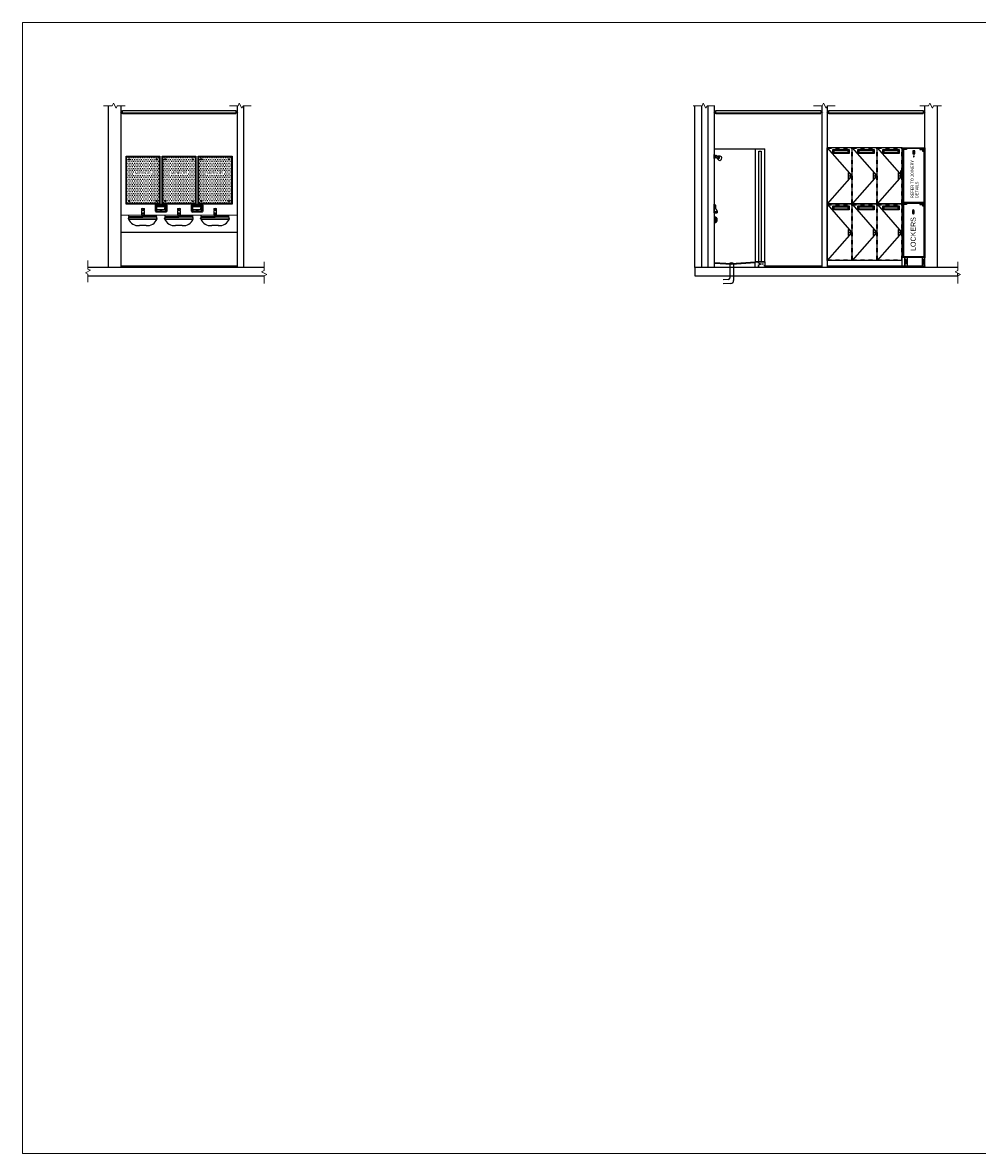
# Model space of a CAD drawing. Header units: millimetres. Extents: x -115474967 to 444143, y -74377 to 241828222.
# Tile 276 of 590: x -210005 to -193045, y 261809 to 281893. Entities that reach past the tile are written whole.
import ezdxf

# ---------------------------------------------------------------- set-up
doc = ezdxf.new("R2010")
doc.units = ezdxf.units.MM
doc.header["$MEASUREMENT"] = 0
doc.linetypes.add('Dashed', pattern=[280, 140, -140])
doc.linetypes.add('HIDDEN2', pattern=[0.1875, 0.125, -0.0625])
for name, color, linetype in [('$0$FURNISH_', 7, 'Continuous'), ('$0$HATCH', 15, 'Continuous'), ('0-ELEV.1', 9, 'Continuous'), ('0-ELEV.35', 2, 'Continuous'), ('0-HACH', 9, 'Continuous'), ('00-2 Roof Lines', 8, 'Dashed'), ('00-2 Walls', 4, 'Continuous'), ('00-3 Elev 03', 9, 'Continuous'), ('00-5 Dims', 8, 'Continuous'), ('CEIL-PLAN', 7, 'Continuous'), ('CEIL-SECT', 2, 'Continuous'), ('CPBDELEV', 4, 'Continuous'), ('DOOR', 7, 'Continuous'), ('FITT-SANT', 5, 'Continuous'), ('fittings', 2, 'Continuous'), ('JOIN-SEC.18', 9, 'Continuous'), ('JOIN-SEC.25', 4, 'Continuous'), ('JOIN-SEC.35', 2, 'Continuous'), ('JOINERY', 2, 'Continuous'), ('STRU-CONC', 3, 'Continuous'), ('TEXT-20', 2, 'Continuous'), ('TILE', 9, 'Continuous'), ('WALL', 1, 'Continuous'), ('Walls', 7, 'Continuous')]:
    doc.layers.add(name, color=color, linetype=linetype)
doc.layers.add('0-GEN-GENERAL', color=7, linetype='Continuous', lineweight=25)
doc.layers.add('0_cons_01', color=40, linetype='Continuous', lineweight=0, plot=False)
doc.styles.add('TEXT-20', font='arial.ttf', dxfattribs={"height": 40})

# ---------------------------------------------------------------- blocks, each defined once
blk = doc.blocks.new('B_shadowline')
blk.add_line((-30, 0), (-30, 12))
at = {"color": 9, "linetype": 'HIDDEN2', "ltscale": 0.001}
blk.add_line((-6, 28), (12, 28), dxfattribs=at)
at = {"const_width": 0.836}
blk.add_lwpolyline([(-49, -1), (-49, -1, 0.414214), (-47, -3), (-29, -3, 0.414214), (-28, -1), (-28, 16, -0.414214), (-26, 18), (-3, 18, 0.414214), (-2, 19), (-2, 37, 0.414214), (-3, 39), (-4, 39)], format="xyb", dxfattribs=at)
blk = doc.blocks.new('A$C5B575EA5')
at = {"layer": 'FITT-SANT', "color": 7}
for p, q in [((0, 118), (9, 150)), ((0, 118), (255, 118)), ((2, 115), (508, 115)), ((9, 150), (255, 150)), ((27, 154), (255, 154)), ((483, 154), (255, 154)), ((483, 154), (255, 154)), ((501, 150), (255, 150)), ((501, 150), (255, 150)), ((255, 118), (510, 118)), ((255, 118), (510, 118)), ((510, 118), (501, 150))]:
    blk.add_line(p, q, dxfattribs=at)
at = {"layer": 'FITT-SANT'}
for p, q in [((9, 163), (255, 163)), ((255, 1), (196, 1)), ((501, 163), (255, 163)), ((501, 163), (255, 163)), ((314, 1), (255, 1))]:
    blk.add_line(p, q, dxfattribs=at)
blk.add_lwpolyline([(9, 163), (255, 163), (501, 163)], dxfattribs=at)
blk.add_lwpolyline([(9, 163), (255, 163), (501, 163)], dxfattribs=at)
for centre, radius, start, end in [((103, 121), 103, 155.8727, 181.5075), ((175, 188), 188, 201.7452, 276.5394), ((335, 188), 188, 263.4606, 338.2548), ((335, 188), 188, 263.4606, 338.2548), ((407, 121), 103, 358.4925, 24.1273)]:
    blk.add_arc(centre, radius, start, end, dxfattribs=at)
at = {"layer": 'FITT-SANT', "color": 7}
for centre, radius, start, end in [((28, 157), 20.2, 161.2396, 198.7604), ((31, 96), 58.7, 86.5077, 111.5653), ((479, 96), 58.7, 68.4347, 93.4923), ((482, 157), 20.2, 341.2396, 18.7604)]:
    blk.add_arc(centre, radius, start, end, dxfattribs=at)
blk = doc.blocks.new('A$C47DC6611')
at = {"layer": '0-ELEV.35', "color": 7}
for p, q in [((22, 99), (14, 125)), ((22, 39), (14, 13)), ((92, 22), (95, 9)), ((113, 22), (110, 9)), ((178, 99), (186, 125)), ((178, 39), (186, 13))]:
    blk.add_line(p, q, dxfattribs=at)
for points in [[(0, 124, -0.433274), (17, 139, 14.162527)], [(0, 15, 0.380618), (14, 0, -14.162527)], [(200, 124, 0.433274), (183, 139, -14.162527)], [(200, 15, -0.380618), (186, 0, 14.162527)]]:
    blk.add_lwpolyline(points, format="xyb", dxfattribs=at)
for points in [[(0, 124), (0, 15)], [(13, 121), (13, 17)], [(183, 139), (14, 139)], [(14, 0), (186, 0)], [(182, 126), (18, 126)], [(18, 12), (94, 12)], [(110, 12), (182, 12)], [(183, 139), (183, 139)], [(187, 17), (187, 121)], [(200, 15), (200, 124)]]:
    blk.add_lwpolyline(points, dxfattribs=at)
blk.add_lwpolyline([(178, 99), (22, 99), (22, 39), (178, 39)], close=True, dxfattribs=at)
for centre, radius in [((34, 68), 8.75), ((34, 68), 3.5), ((102, 9), 7.27)]:
    blk.add_circle(centre, radius, dxfattribs=at)
for centre, radius, start, end in [((18, 121), 4.8, 90, 180), ((18, 17), 4.8, 180, 270), ((102, 25), 10.7, 346.742, 193.258), ((182, 121), 4.8, 0, 90), ((182, 17), 4.8, 270, 0)]:
    blk.add_arc(centre, radius, start, end, dxfattribs=at)

msp = doc.modelspace()

# ---------------------------------------------------------------- hatches: boundary and pattern name
at = {"layer": '0-ELEV.1'}
h = msp.add_hatch(dxfattribs=at)
h.set_pattern_fill('DOTS', color=256, scale=20, style=0)
h.set_pattern_definition([(0, (-258851.17, 244157.18), (15.875, 31.75), [0, -31.75])])
h.paths.add_polyline_path([(-207577.98217, 279509.93078), (-208157.98217, 279509.93078), (-208157.98217, 278679.93078), (-207577.98217, 278679.93078)])
h = msp.add_hatch(dxfattribs=at)
h.set_pattern_fill('DOTS', color=256, scale=20, style=0)
h.set_pattern_definition([(0, (-258208.53, 244157.18), (15.875, 31.75), [0, -31.75])])
h.paths.add_polyline_path([(-206935.34201, 279509.93078), (-207515.34201, 279509.93078), (-207515.34201, 278679.93078), (-206935.34201, 278679.93078)])
h = msp.add_hatch(dxfattribs=at)
h.set_pattern_fill('DOTS', color=256, scale=20, style=0)
h.set_pattern_definition([(0, (-257567.445, 244157.207), (15.875, 31.75), [0, -31.75])])
h.paths.add_polyline_path([(-206294.25833, 279509.95962), (-206874.25833, 279509.95962), (-206874.25833, 278679.95962), (-206294.25833, 278679.95962)])
at = {"layer": '0-HACH'}
h = msp.add_hatch(dxfattribs=at)
h.set_pattern_fill('AR-CONC', color=8, scale=0.8, style=0)
h.set_pattern_definition([(50, (-405836.04, 174140.07), (145.747735, -12.75127), [15.24, -167.64]), (355, (-405836.04, 174140.07), (-28.19474, 152.84548), [12.192, -134.11247]), (100.451445, (-405823.89, 174139), (117.553, 140.0942), [12.95201, -142.4722]), (46.1842, (-405836.04, 174180.7), (216.86323, -33.63386), [22.86, -251.46]), (96.63556, (-405817.97, 174177.9), (189.9233, 197.9409), [19.42802, -213.70849]), (351.18415, (-405836.04, 174180.7), (189.9233, 197.9409), [18.28797, -201.16779]), (21, (-405815.72, 174170.55), (121.29151, -81.81216), [15.24, -167.64]), (326, (-405815.72, 174170.55), (49.44162, 147.35037), [12.192, -134.112]), (71.451445, (-405805.61, 174163.73), (170.733135, 65.538215), [12.95201, -142.47195]), (37.5, (-405836.037, 174140.065), (2.470883, 67.644031), [0, -132.4864, 0, -136.144, 0, -134.62]), (7.5, (-405836.04, 174140.065), (53.45573, 80.14446), [0, -77.6224, 0, -129.4384, 0, -51.308]), (327.5, (-405881.35, 174140.065), (108.472476, -4.582995), [0, -50.8, 0, -158.496, 0, -210.312]), (317.5, (-405901.67, 174140.07), (118.503345, 20.341193), [0, -66.04, 0, -105.2576, 0, -149.352])])
h.paths.add_polyline_path([(-196819.82386, 277643.40284), (-196989.82386, 277643.40284), (-196989.82386, 277543.40284), (-196819.82386, 277543.40284)])

# ---------------------------------------------------------------- linework, layer by layer
at = {"layer": '$0$FURNISH_', "color": 5}
for p, q in [((-197718.01456, 278535.83906), (-197665.41887, 278535.83906)), ((-197718.01456, 278535.80962), (-197665.41887, 278535.80962)), ((-197718.01456, 278515.83906), (-197665.64984, 278515.83906)), ((-197718.01456, 278515.80962), (-197665.64984, 278515.80962)), ((-197718.01456, 277624.94233), (-197409.55989, 277610.91533)), ((-197718.01456, 277619.93769), (-197409.29274, 277605.92247)), ((-197409.55989, 277610.91533), (-196989.82386, 277637.84291)), ((-197409.29274, 277605.92247), (-196989.82386, 277632.83735))]:
    msp.add_line(p, q, dxfattribs=at)
at = {"layer": '$0$FURNISH_', "color": 9}
for p, q in [((-197718.01456, 277629.947), (-197409.82705, 277615.90819)), ((-197444.34577, 277618.07402), (-197374.37945, 277615.90739)), ((-197444.34577, 277618.07402), (-197444.34577, 277354.38648)), ((-197442.02735, 277619.00346), (-197376.63338, 277616.97842)), ((-197436.72289, 277620.83914), (-197381.81409, 277619.13879)), ((-197429.95609, 277622.62953), (-197388.45968, 277621.34452)), ((-197419.10177, 277624.29589), (-197399.18502, 277623.67913)), ((-197409.82705, 277615.90819), (-196989.82386, 277642.84847)), ((-197374.37945, 277615.90739), (-197374.37945, 277311.10084)), ((-197468.46314, 277329.40207), (-197560.5632, 277326.14842)), ((-197422.61418, 277261.13201), (-197560.5632, 277256.25864))]:
    msp.add_line(p, q, dxfattribs=at)
at = {"layer": '$0$FURNISH_', "color": 5}
for points in [[(-197665.64984, 278515.83906), (-197718.01456, 278515.83906), (-197718.01456, 278665.83906)], [(-197665.64984, 278515.80962), (-197718.01456, 278515.80962), (-197718.01456, 278665.80962)]]:
    msp.add_lwpolyline(points, dxfattribs=at)
at = {"layer": '$0$FURNISH_', "color": 9}
for centre, radius, start, end in [((-197411.74181, 277540.11885), 84.49876, 63.7572007, 112.695360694), ((-197469.34577, 277354.38648), 25, 272.023264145, 0), ((-197424.37945, 277311.10084), 50, 272.023264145, 0)]:
    msp.add_arc(centre, radius, start, end, dxfattribs=at)
at = {"layer": '$0$FURNISH_', "color": 5}
for points in [[(-197718.01456, 278665.83906), (-197704.67766, 278662.1913), (-197696.19033, 278632.70718), (-197692.07265, 278578.34283), (-197667.89492, 278548.88869), (-197665.64984, 278520.04377), (-197665.64984, 278515.83906)], [(-197718.01456, 278665.80962), (-197704.67766, 278662.16185), (-197696.19033, 278632.67773), (-197692.07265, 278578.31339), (-197667.89492, 278548.85924), (-197665.64984, 278520.01433), (-197665.64984, 278515.80962)]]:
    msp.add_spline(points, degree=3, dxfattribs=at)
at = {"layer": '$0$HATCH', "color": 9, "linetype": 'Continuous'}
msp.add_line((-197402.08731, 277616.91496, 7.47544), (-197402.08731, 277616.91496, 7.47544), dxfattribs=at)
for p, q in [((-207893.9703, 278470.3627), (-207841.99545, 278470.3627)), ((-207251.32506, 278470.3627), (-207199.35021, 278470.3627)), ((-206610.2452, 278470.39153), (-206558.27035, 278470.39153)), ((-194338.87851, 277720.3942), (-194288.87368, 277570.58457)), ((-194288.87859, 277720.39544), (-194338.87376, 277570.58587)), ((-194028.19694, 277720.39423), (-193978.19074, 277570.4146)), ((-193978.19703, 277720.39547), (-194028.19083, 277570.4159))]:
    msp.add_line(p, q)
for centre in [(-208112.98217, 279464.93078, 249.86134), (-207622.98217, 279464.93078, 249.86134), (-207470.34201, 279464.93078, 249.86134), (-206980.34201, 279464.93078, 249.86134), (-206829.25833, 279464.95962, 249.86134), (-206339.25833, 279464.95962, 249.86134), (-208112.98217, 278724.93078, 249.86134), (-207622.98217, 278724.93078, 249.86134), (-207470.34201, 278724.93078, 249.86134), (-206980.34201, 278724.93078, 249.86134), (-206829.25833, 278724.95962, 249.86134), (-206339.25833, 278724.95962, 249.86134)]:
    msp.add_circle(centre, 10)
at = {"layer": '0-ELEV.35', "color": 2, "linetype": 'Continuous', "elevation": 249.86134}
for points in [[(-208167.98217, 279519.93078), (-207567.98217, 279519.93078), (-207567.98217, 278669.93078), (-208167.98217, 278669.93078)], [(-207525.34201, 279519.93078), (-206925.34201, 279519.93078), (-206925.34201, 278669.93078), (-207525.34201, 278669.93078)], [(-206884.25833, 279519.95962), (-206284.25833, 279519.95962), (-206284.25833, 278669.95962), (-206884.25833, 278669.95962)]]:
    msp.add_lwpolyline(points, close=True, dxfattribs=at)
at = {"layer": '0-GEN-GENERAL', "lineweight": 0}
for points in [[(-208183.02306, 280417.78725), (-208322.81644, 280417.82001), (-208344.29416, 280373.65721), (-208392.05969, 280465.49963), (-208412.88038, 280417.84235), (-208567.39781, 280417.83346)], [(-205947.24978, 280417.77366), (-206087.04317, 280417.80642), (-206108.52089, 280373.64363), (-206156.28642, 280465.48605), (-206177.10711, 280417.82876), (-206331.62453, 280417.81988)], [(-197706.59957, 280417.80202), (-197846.39296, 280417.83478), (-197867.87068, 280373.67198), (-197915.63621, 280465.5144), (-197936.4569, 280417.85712), (-198090.97433, 280417.84823)], [(-195570.89459, 280416.89458), (-195710.68797, 280416.92734), (-195732.16569, 280372.76455), (-195779.93122, 280464.60696), (-195800.75191, 280416.94968), (-195955.26934, 280416.94079)], [(-193683.18545, 280417.77564), (-193822.97883, 280417.8084), (-193844.45656, 280373.64561), (-193892.22208, 280465.48803), (-193913.04277, 280417.83074), (-194067.5602, 280417.82186)], [(-208845.44474, 277285.42983), (-208845.41199, 277425.22322), (-208889.57478, 277446.70094), (-208797.73236, 277494.46647), (-208845.38964, 277515.28716), (-208845.39853, 277669.80458)]]:
    msp.add_lwpolyline(points, dxfattribs=at)
at = {"layer": '0-GEN-GENERAL', "lineweight": 0, "elevation": 0}
for points in [[(-205712.69486, 277257.89767), (-205712.72762, 277397.69106), (-205668.56483, 277419.16878), (-205760.40725, 277466.93431), (-205712.74997, 277487.755), (-205712.74108, 277642.27242)], [(-193390.66068, 277257.89767), (-193390.69344, 277397.69106), (-193346.53065, 277419.16878), (-193438.37307, 277466.93431), (-193390.71578, 277487.755), (-193390.7069, 277642.27242)]]:
    msp.add_lwpolyline(points, dxfattribs=at)
at = {"layer": '00-2 Roof Lines', "linetype": 'Continuous'}
for p, q in [((-195710.62587, 278674.33548), (-195710.62587, 279670.33834)), ((-195266.43265, 279670.33834), (-195710.61479, 279670.33834)), ((-195266.44379, 278674.33548), (-195266.44379, 279670.33834)), ((-194822.25057, 279670.33834), (-195266.43271, 279670.33834)), ((-195266.43265, 278674.33548), (-195266.43265, 279670.33834)), ((-194822.26171, 278674.33548), (-194822.26171, 279670.33834)), ((-194378.06849, 279670.33834), (-194822.25063, 279670.33834)), ((-194822.25057, 278674.33548), (-194822.25057, 279670.33834)), ((-194378.06849, 278674.33548), (-194378.06849, 279670.33834)), ((-195710.62587, 277670.33269), (-195710.62587, 278666.33551)), ((-195266.43265, 278674.33548), (-195710.61479, 278674.3355)), ((-195266.43265, 278670.33552), (-195710.61479, 278670.33552)), ((-195266.43265, 278666.33553), (-195710.61479, 278666.33553)), ((-195266.44379, 277670.33269), (-195266.44379, 278666.33551)), ((-194822.25057, 278674.33548), (-195266.43271, 278674.3355)), ((-194822.25057, 278670.33552), (-195266.43271, 278670.33552)), ((-194822.25057, 278666.33553), (-195266.43271, 278666.33553)), ((-195266.43265, 277670.33269), (-195266.43265, 278666.33551)), ((-194822.26171, 277670.33269), (-194822.26171, 278666.33551)), ((-194378.06849, 278674.33548), (-194822.25063, 278674.3355)), ((-194378.06849, 278670.33552), (-194822.25063, 278670.33552)), ((-194378.06849, 278666.33553), (-194822.25063, 278666.33553)), ((-194822.25057, 277670.33269), (-194822.25057, 278666.33551)), ((-194378.06849, 277670.33269), (-194378.06849, 278666.33551)), ((-195266.43265, 277670.33269), (-195710.61479, 277670.33271)), ((-194822.25057, 277670.33269), (-195266.43271, 277670.33271)), ((-194378.06849, 277670.33269), (-194822.25063, 277670.33271))]:
    msp.add_line(p, q, dxfattribs=at)
for points in [[(-195323.30647, 279570.33859), (-195611.04249, 279570.33859), (-195611.04249, 279640.33859), (-195323.30647, 279640.33859)], [(-194879.12439, 279570.33859), (-195166.86041, 279570.33859), (-195166.86041, 279640.33859), (-194879.12439, 279640.33859)], [(-194434.94231, 279570.33859), (-194722.67833, 279570.33859), (-194722.67833, 279640.33859), (-194434.94231, 279640.33859)], [(-195323.30647, 278566.33578), (-195611.04249, 278566.33578), (-195611.04249, 278636.33578), (-195323.30647, 278636.33578)], [(-194879.12439, 278566.33578), (-195166.86041, 278566.33578), (-195166.86041, 278636.33578), (-194879.12439, 278636.33578)], [(-194434.94231, 278566.33578), (-194722.67833, 278566.33578), (-194722.67833, 278636.33578), (-194434.94231, 278636.33578)], [(-195710.61473, 277570.4004), (-194378.06849, 277570.4004), (-194378.06849, 277669.89558), (-195710.61473, 277669.89558)]]:
    msp.add_lwpolyline(points, close=True, dxfattribs=at)
at = {"layer": '00-2 Walls'}
for p, q in [((-208478.3497, 277543.40284), (-208478.51503, 280417.83857)), ((-208257.46623, 280417.80469), (-208257.46623, 277543.40284)), ((-206189.6628, 277543.40284), (-206189.6628, 280417.80469)), ((-206079.6628, 280417.80469), (-206079.6628, 277543.40284)), ((-198063.82507, 277543.40284), (-198063.82507, 280417.84979)), ((-197948.01456, 280417.80469), (-197948.01456, 277543.40284)), ((-197833.01456, 280417.80469), (-197833.01456, 277543.40284)), ((-197718.01456, 280417.80469), (-197718.01456, 277543.40284)), ((-195800.61472, 277543.40284), (-195800.61472, 280417.26371)), ((-195711.4822, 280415.29424), (-195711.4822, 277543.40284)), ((-193978.06849, 277543.40284), (-193978.23382, 280417.82699)), ((-193757.62862, 280417.79309), (-193757.62862, 277543.40284))]:
    msp.add_line(p, q, dxfattribs=at)
at = {"layer": '00-3 Elev 03'}
for p, q in [((-195800.61472, 277570.4004), (-196819.82386, 277570.4004)), ((-193978.07004, 277570.4004), (-195711.4822, 277570.4004)), ((-206189.6628, 277568.40284), (-208257.46623, 277568.40284))]:
    msp.add_line(p, q, dxfattribs=at)
at = {"layer": '00-5 Dims'}
msp.add_line((-194353.19694, 278695.40567), (-194353.19703, 278680.40567), dxfattribs=at)
at = {"layer": '0_cons_01'}
msp.add_lwpolyline([(-210004.78523, 261808.82955), (-179822.50626, 261808.82955), (-179822.50626, 281893.40049), (-210004.78523, 281893.40049)], close=True, dxfattribs=at)
at = {"layer": 'CEIL-PLAN'}
for p, q in [((-208229.65943, 280285.9004), (-208229.65943, 280332.9004)), ((-208229.65943, 280332.9004), (-206217.4696, 280332.9004)), ((-206217.4696, 280285.9004), (-208229.65943, 280285.9004)), ((-206217.4696, 280332.9004), (-206217.4696, 280285.9004)), ((-197690.20776, 280285.9004), (-197690.20776, 280332.9004)), ((-197690.20776, 280332.9004), (-195828.42152, 280332.9004)), ((-195828.42152, 280285.9004), (-197690.20776, 280285.9004)), ((-195828.42152, 280332.9004), (-195828.42152, 280285.9004)), ((-195683.6754, 280285.9004), (-195683.6754, 280332.9004)), ((-195683.6754, 280332.9004), (-194006.03377, 280332.88981)), ((-194006.03377, 280285.88981), (-195683.6754, 280285.9004)), ((-194006.03377, 280332.88981), (-194006.03377, 280285.88981))]:
    msp.add_line(p, q, dxfattribs=at)
at = {"layer": 'CEIL-SECT', "color": 7, "ltscale": 0.25}
for p, q in [((-206217.4696, 280282.9004), (-208229.65943, 280282.9004)), ((-206217.4696, 280270.4004), (-208229.65943, 280270.4004)), ((-195828.42152, 280282.9004), (-197690.20776, 280282.9004)), ((-195828.42152, 280270.4004), (-197690.20776, 280270.4004)), ((-194006.03377, 280282.88981), (-195683.6754, 280282.9004)), ((-194006.03377, 280270.38981), (-195683.6754, 280270.4004))]:
    msp.add_line(p, q, dxfattribs=at)
at = {"layer": 'CPBDELEV', "color": 5, "linetype": 'Continuous'}
for p, q in [((-194176.09376, 279620.13007), (-194176.09376, 279553.4515)), ((-194176.09376, 279584.4515), (-194170.09376, 279584.4515)), ((-194170.09376, 279553.4515), (-194170.09376, 279620.13007)), ((-194176.09376, 279576.4515), (-194170.09376, 279576.4515)), ((-194176.09376, 279553.4515), (-194170.09376, 279553.4515)), ((-194170.09375, 279510.50052), (-194176.09375, 279510.50052)), ((-194186.09373, 278525.87885), (-194180.09373, 278525.87885)), ((-194186.09373, 278517.87885), (-194180.09373, 278517.87885)), ((-194186.09373, 278494.87885), (-194180.09373, 278494.87885))]:
    msp.add_line(p, q, dxfattribs=at)
for points in [[(-194176.09376, 279613.4515), (-194190.09376, 279613.4515), (-194190.09376, 279561.4515), (-194176.09376, 279561.4515)], [(-194170.09376, 279561.4515), (-194156.09376, 279561.4515), (-194156.09376, 279613.4515), (-194170.09376, 279613.4515)], [(-194170.09375, 279506.82196), (-194167.09375, 279506.82196), (-194167.09375, 279518.82196), (-194179.09375, 279518.82196), (-194179.09375, 279506.82196), (-194176.09375, 279506.82196)], [(-194186.09373, 278554.87885), (-194200.09373, 278554.87885), (-194200.09373, 278502.87885), (-194186.09373, 278502.87885)], [(-194180.09373, 278502.87885), (-194166.09373, 278502.87885), (-194166.09373, 278554.87885), (-194180.09373, 278554.87885)]]:
    msp.add_lwpolyline(points, dxfattribs=at)
at = {"layer": 'DOOR'}
msp.add_lwpolyline([(-196884.82386, 277643.40284), (-196924.82386, 277643.40284), (-196924.82386, 279610.46573), (-196884.82386, 279610.46573)], close=True, dxfattribs=at)
at = {"layer": 'FITT-SANT', "color": 9}
for p, q in [((-197712.83243, 279536.3972), (-197681.58119, 279530.95115)), ((-197712.83242, 279493.48431), (-197673.32342, 279496.94092)), ((-197688.03933, 279504.62238), (-197654.14693, 279486.9311)), ((-197675.12303, 279529.36704), (-197641.23062, 279511.67575)), ((-197676.60876, 278421.68725), (-197718.0142, 278421.68725)), ((-197669.9574, 278411.68725), (-197718.0142, 278411.68725)), ((-197666.60876, 278391.68725), (-197718.0142, 278391.68725)), ((-197666.60876, 278381.68725), (-197718.0142, 278381.68725)), ((-197676.60876, 278361.68725), (-197718.0142, 278361.68725)), ((-197683.72743, 278351.68725), (-197718.0142, 278351.68725))]:
    msp.add_line(p, q, dxfattribs=at)
at = {"layer": 'FITT-SANT', "color": 7, "lineweight": 0, "ltscale": 100, "transparency": 33554610}
for p, q in [((-207890.97354, 278550.98556), (-207888.75737, 278562.36434)), ((-207853.69001, 278508.20324), (-207882.27573, 278508.20324)), ((-207877.93921, 278496.34041), (-207877.94246, 278499.47903)), ((-207858.14875, 278496.34041), (-207858.152, 278499.48213)), ((-207844.99221, 278550.5445), (-207847.20838, 278561.92328)), ((-207841.99545, 278470.3627), (-207841.99545, 278519.4072)), ((-207248.3283, 278550.98556), (-207246.11213, 278562.36434)), ((-207211.04478, 278508.20324), (-207239.6305, 278508.20324)), ((-207235.29397, 278496.34041), (-207235.29722, 278499.47903)), ((-207215.50351, 278496.34041), (-207215.50676, 278499.48213)), ((-207202.34697, 278550.5445), (-207204.56314, 278561.92328)), ((-207199.35021, 278470.3627), (-207199.35021, 278519.4072)), ((-206607.24844, 278551.0144), (-206605.03227, 278562.39318)), ((-206569.96492, 278508.23207), (-206598.55064, 278508.23207)), ((-206594.21411, 278496.36924), (-206594.21736, 278499.50786)), ((-206574.42365, 278496.36924), (-206574.4269, 278499.51097)), ((-206561.26711, 278550.57334), (-206563.48328, 278561.95212)), ((-206558.27035, 278470.39153), (-206558.27035, 278519.43604))]:
    msp.add_line(p, q, dxfattribs=at)
at = {"layer": 'FITT-SANT', "color": 9}
msp.add_lwpolyline([(-197718.01447, 279481.47453), (-197718.0145, 279548.40698), (-197712.83244, 279548.40698), (-197712.83242, 279481.47453)], close=True, dxfattribs=at)
at = {"layer": 'FITT-SANT', "color": 7, "lineweight": 0, "ltscale": 100, "transparency": 33554610}
for points in [[(-207893.62321, 278591.36269), (-207842.29556, 278591.36269), (-207842.29556, 278562.00902), (-207893.62321, 278562.00902)], [(-207250.97797, 278591.36269), (-207199.65032, 278591.36269), (-207199.65032, 278562.00902), (-207250.97797, 278562.00902)], [(-206609.89811, 278591.39152), (-206558.57046, 278591.39152), (-206558.57046, 278562.03786), (-206609.89811, 278562.03786)]]:
    msp.add_lwpolyline(points, close=True, dxfattribs=at)
for points in [[(-207893.9703, 278470.3627), (-207893.9703, 278550.6395), (-207841.99545, 278550.6395), (-207841.99545, 278519.4072)], [(-207251.32506, 278470.3627), (-207251.32506, 278550.6395), (-207199.35021, 278550.6395), (-207199.35021, 278519.4072)], [(-206610.2452, 278470.39153), (-206610.2452, 278550.66833), (-206558.27035, 278550.66833), (-206558.27035, 278519.43604)]]:
    msp.add_lwpolyline(points, dxfattribs=at)
at = {"layer": 'FITT-SANT', "color": 7, "ltscale": 100}
for centre, radius in [((-207867.95938, 278579.33881), 5.97089), ((-207225.31415, 278579.33881), 5.97089), ((-206584.23429, 278579.36765), 5.97089), ((-207867.98287, 278504.68936), 14.71846), ((-207225.33764, 278504.68936), 14.71846), ((-206584.25778, 278504.71819), 14.71846)]:
    msp.add_circle(centre, radius, dxfattribs=at)
at = {"layer": 'FITT-SANT', "color": 9}
for centre, radius, start, end in [((-197681.58118, 279516.99471), 13.95644, 62.436174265, 242.436174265), ((-197647.68877, 279499.30342), 22.95644, 189.877823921, 114.9945246), ((-197597.47754, 279516.79858), 76.0872, 197.972762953, 239.425287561), ((-197633.33401, 279448.10588), 76.0872, 65.44706096, 106.89958557), ((-197647.68877, 279499.30342), 13.95644, 242.436174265, 62.436174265), ((-197718.0142, 278391.13619), 52.26664, 270, 90)]:
    msp.add_arc(centre, radius, start, end, dxfattribs=at)
at = {"layer": 'FITT-SANT', "color": 7, "lineweight": 0, "ltscale": 100, "transparency": 33554610}
for centre, start, end in [((-207868.57383, 278539.88041), 66.945239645, 113.054760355), ((-207868.57383, 278539.88041), 66.945240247, 113.054759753), ((-207225.92859, 278539.88041), 66.945239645, 113.054760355), ((-207225.92859, 278539.88041), 66.945240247, 113.054759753), ((-206584.84873, 278539.90925), 66.945239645, 113.054760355), ((-206584.84873, 278539.90925), 66.945240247, 113.054759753)]:
    msp.add_arc(centre, 55.95103, start, end, dxfattribs=at)
at = {"layer": 'FITT-SANT', "color": 9}
msp.add_ellipse((-197616.22059, 279482.87754), major_axis=(17.33312, 33.20625), ratio=0.7597301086, start_param=3.0332420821, end_param=6.3915358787, dxfattribs=at)
at = {"layer": 'FITT-SANT', "color": 7, "lineweight": 0, "ltscale": 100, "transparency": 33554610}
for centre in [(-207868.04723, 278499.47903), (-207225.40199, 278499.47903), (-206584.32213, 278499.50786)]:
    msp.add_ellipse(centre, major_axis=(-9.89523, 0), ratio=0.5504912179, start_param=3.142162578, end_param=6.2843257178, dxfattribs=at)
for centre in [(-207868.04398, 278496.34041), (-207225.39874, 278496.34041), (-206584.31888, 278496.36924)]:
    msp.add_ellipse(centre, major_axis=(-9.89523, 0), ratio=0.5504912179, dxfattribs=at)
at = {"layer": 'fittings', "color": 2, "ltscale": 0.25}
for p, q in [((-194378.19703, 279670.35252), (-194378.19703, 277720.39547)), ((-194378.19703, 279670.35252), (-193978.19083, 279670.35252)), ((-194358.19703, 279670.35252), (-194358.19703, 277720.39547)), ((-194353.19702, 279655.52151), (-194353.19702, 279670.35252)), ((-193978.19702, 279655.5215), (-194353.19702, 279655.52148)), ((-193998.19702, 279670.35252), (-193998.19692, 277735.39549)), ((-193978.19083, 279670.35252), (-193978.19703, 277720.39547)), ((-193998.19698, 278680.40567), (-194353.19703, 278680.40567)), ((-193998.19698, 278695.40567), (-194353.19694, 278695.40567)), ((-194180.09373, 278561.55741), (-194186.09373, 278561.55741)), ((-194186.09373, 278561.55741), (-194186.09373, 278494.87885)), ((-194180.09373, 278494.87885), (-194180.09373, 278561.55741)), ((-194358.19703, 277720.39547), (-194378.19703, 277720.39547)), ((-193998.19692, 277735.39549), (-194353.19694, 277735.39547)), ((-194353.19694, 277735.39547), (-194353.19694, 277720.39547)), ((-193978.19703, 277720.39547), (-194353.19694, 277720.39547))]:
    msp.add_line(p, q, dxfattribs=at)
msp.add_lwpolyline([(-194180.09373, 278557.87885), (-194177.09373, 278557.87885), (-194177.09373, 278569.87885), (-194189.09373, 278569.87885), (-194189.09373, 278557.87885), (-194186.09373, 278557.87885)], dxfattribs=at)
at = {"layer": 'JOIN-SEC.18', "color": 8, "linetype": 'Dashed', "ltscale": 0.5}
for p, q in [((-195704.61479, 278682.3355), (-195704.61479, 279662.33834)), ((-195704.61479, 279662.33834), (-195272.43265, 279662.33834)), ((-195272.43265, 278682.3355), (-195272.43265, 279662.33834)), ((-195260.43271, 278682.3355), (-195260.43271, 279662.33834)), ((-195260.43271, 279662.33834), (-194828.25057, 279662.33834)), ((-194828.25057, 278682.3355), (-194828.25057, 279662.33834)), ((-194816.25063, 278682.3355), (-194816.25063, 279662.33834)), ((-194816.25063, 279662.33834), (-194384.06849, 279662.33834)), ((-194384.06849, 278682.3355), (-194384.06849, 279662.33834)), ((-195704.61479, 278682.3355), (-195272.43265, 278682.3355)), ((-195704.61479, 277678.33271), (-195704.61479, 278658.33555)), ((-195704.61479, 278658.33553), (-195272.43265, 278658.33553)), ((-195272.43265, 277678.33271), (-195272.43265, 278658.33553)), ((-195260.43271, 278682.3355), (-194828.25057, 278682.3355)), ((-195260.43271, 277678.33271), (-195260.43271, 278658.33555)), ((-195260.43271, 278658.33553), (-194828.25057, 278658.33553)), ((-194828.25057, 277678.33271), (-194828.25057, 278658.33553)), ((-194816.25063, 278682.3355), (-194384.06849, 278682.3355)), ((-194816.25063, 277678.33271), (-194816.25063, 278658.33555)), ((-194816.25063, 278658.33553), (-194384.06849, 278658.33553)), ((-194384.06849, 277678.33271), (-194384.06849, 278658.33553)), ((-195704.61479, 277678.33271), (-195272.43265, 277678.33271)), ((-195260.43271, 277678.33271), (-194828.25057, 277678.33271)), ((-194816.25063, 277678.33271), (-194384.06849, 277678.33271))]:
    msp.add_line(p, q, dxfattribs=at)
at = {"layer": 'JOIN-SEC.18'}
for p, q in [((-194303.19702, 279655.52147), (-194353.19703, 279639.52151)), ((-194303.19703, 279639.52147), (-194353.19702, 279655.52151)), ((-194064.19702, 279655.52143), (-194014.19701, 279639.52147)), ((-194014.19702, 279655.52147), (-194064.19701, 279639.52143)), ((-193998.19699, 279605.52148), (-194014.19702, 279655.52147)), ((-193998.19702, 279655.52148), (-194014.19699, 279605.52149)), ((-194303.19703, 278680.40566), (-194353.19704, 278664.4057)), ((-194303.19704, 278664.40566), (-194353.19703, 278680.4057)), ((-194064.19703, 278680.40559), (-194014.19702, 278664.40562)), ((-194014.19703, 278680.40562), (-194064.19702, 278664.40559)), ((-193998.19699, 278630.40564), (-194014.19703, 278680.40562)), ((-193998.19703, 278680.40564), (-194014.19699, 278630.40564))]:
    msp.add_line(p, q, dxfattribs=at)
at = {"layer": 'JOIN-SEC.18', "color": 9, "ltscale": 2}
for p, q in [((-195341.41372, 279225.33666), (-195341.41372, 279115.33666)), ((-195340.33713, 279225.33666), (-195340.33713, 279115.33666)), ((-195338.74365, 279225.33666), (-195338.74365, 279115.33666)), ((-195336.39954, 279225.33666), (-195336.39954, 279115.33666)), ((-195334.80606, 279225.33666), (-195334.80606, 279115.33666)), ((-195333.72947, 279225.33666), (-195333.72947, 279115.33666)), ((-195298.16362, 279176.25301), (-195298.16362, 279164.42085)), ((-195296.16362, 279176.25301), (-195296.16362, 279164.42085)), ((-194897.23164, 279225.33666), (-194897.23164, 279115.33666)), ((-194896.15505, 279225.33666), (-194896.15505, 279115.33666)), ((-194894.56157, 279225.33666), (-194894.56157, 279115.33666)), ((-194892.21746, 279225.33666), (-194892.21746, 279115.33666)), ((-194890.62398, 279225.33666), (-194890.62398, 279115.33666)), ((-194889.54739, 279225.33666), (-194889.54739, 279115.33666)), ((-194853.98154, 279176.25301), (-194853.98154, 279164.42085)), ((-194851.98154, 279176.25301), (-194851.98154, 279164.42085)), ((-194453.04956, 279225.33666), (-194453.04956, 279115.33666)), ((-194451.97297, 279225.33666), (-194451.97297, 279115.33666)), ((-194450.37949, 279225.33666), (-194450.37949, 279115.33666)), ((-194448.03538, 279225.33666), (-194448.03538, 279115.33666)), ((-194446.4419, 279225.33666), (-194446.4419, 279115.33666)), ((-194445.36531, 279225.33666), (-194445.36531, 279115.33666)), ((-194409.79946, 279176.25301), (-194409.79946, 279164.42085)), ((-194407.79946, 279176.25301), (-194407.79946, 279164.42085)), ((-195341.41372, 278221.33385), (-195341.41372, 278111.33385)), ((-195340.33713, 278221.33385), (-195340.33713, 278111.33385)), ((-195338.74365, 278221.33385), (-195338.74365, 278111.33385)), ((-195336.39954, 278221.33385), (-195336.39954, 278111.33385)), ((-195334.80606, 278221.33385), (-195334.80606, 278111.33385)), ((-195333.72947, 278221.33385), (-195333.72947, 278111.33385)), ((-195298.16362, 278172.2502), (-195298.16362, 278160.41804)), ((-195296.16362, 278172.2502), (-195296.16362, 278160.41804)), ((-194897.23164, 278221.33385), (-194897.23164, 278111.33385)), ((-194896.15505, 278221.33385), (-194896.15505, 278111.33385)), ((-194894.56157, 278221.33385), (-194894.56157, 278111.33385)), ((-194892.21746, 278221.33385), (-194892.21746, 278111.33385)), ((-194890.62398, 278221.33385), (-194890.62398, 278111.33385)), ((-194889.54739, 278221.33385), (-194889.54739, 278111.33385)), ((-194853.98154, 278172.2502), (-194853.98154, 278160.41804)), ((-194851.98154, 278172.2502), (-194851.98154, 278160.41804)), ((-194453.04956, 278221.33385), (-194453.04956, 278111.33385)), ((-194451.97297, 278221.33385), (-194451.97297, 278111.33385)), ((-194450.37949, 278221.33385), (-194450.37949, 278111.33385)), ((-194448.03538, 278221.33385), (-194448.03538, 278111.33385)), ((-194446.4419, 278221.33385), (-194446.4419, 278111.33385)), ((-194445.36531, 278221.33385), (-194445.36531, 278111.33385)), ((-194409.79946, 278172.2502), (-194409.79946, 278160.41804)), ((-194407.79946, 278172.2502), (-194407.79946, 278160.41804))]:
    msp.add_line(p, q, dxfattribs=at)
at = {"layer": 'JOIN-SEC.18', "color": 8, "linetype": 'Dashed', "ltscale": 150}
for points in [[(-195710.61479, 279670.33832), (-195273.16362, 279170.33693), (-195710.61476, 278674.33548)], [(-195266.43271, 279670.33832), (-194828.98154, 279170.33693), (-195266.43268, 278674.33548)], [(-194822.25063, 279670.33832), (-194384.79946, 279170.33693), (-194822.2506, 278674.33548)], [(-195710.61479, 278666.33551), (-195273.16362, 278166.33412), (-195710.61476, 277670.33267)], [(-195266.43271, 278666.33551), (-194828.98154, 278166.33412), (-195266.43268, 277670.33267)], [(-194822.25063, 278666.33551), (-194384.79946, 278166.33412), (-194822.2506, 277670.33267)]]:
    msp.add_lwpolyline(points, dxfattribs=at)
at = {"layer": 'JOIN-SEC.18', "color": 9, "ltscale": 2}
for points in [[(-195348.30647, 279585.33859), (-195586.04249, 279585.33859), (-195586.04249, 279625.33859), (-195348.30647, 279625.33859)], [(-194904.12439, 279585.33859), (-195141.86041, 279585.33859), (-195141.86041, 279625.33859), (-194904.12439, 279625.33859)], [(-194459.94231, 279585.33859), (-194697.67833, 279585.33859), (-194697.67833, 279625.33859), (-194459.94231, 279625.33859)], [(-195333.16362, 279225.33666), (-195341.97957, 279225.33666), (-195341.97957, 279115.33666), (-195333.16362, 279115.33666)], [(-194888.98154, 279225.33666), (-194897.79749, 279225.33666), (-194897.79749, 279115.33666), (-194888.98154, 279115.33666)], [(-194444.79946, 279225.33666), (-194453.61541, 279225.33666), (-194453.61541, 279115.33666), (-194444.79946, 279115.33666)], [(-195348.30647, 278581.33578), (-195586.04249, 278581.33578), (-195586.04249, 278621.33578), (-195348.30647, 278621.33578)], [(-194904.12439, 278581.33578), (-195141.86041, 278581.33578), (-195141.86041, 278621.33578), (-194904.12439, 278621.33578)], [(-194459.94231, 278581.33578), (-194697.67833, 278581.33578), (-194697.67833, 278621.33578), (-194459.94231, 278621.33578)], [(-195333.16362, 278221.33385), (-195341.97957, 278221.33385), (-195341.97957, 278111.33385), (-195333.16362, 278111.33385)], [(-194888.98154, 278221.33385), (-194897.79749, 278221.33385), (-194897.79749, 278111.33385), (-194888.98154, 278111.33385)], [(-194444.79946, 278221.33385), (-194453.61541, 278221.33385), (-194453.61541, 278111.33385), (-194444.79946, 278111.33385)]]:
    msp.add_lwpolyline(points, close=True, dxfattribs=at)
for centre in [(-195297.16362, 279170.33693), (-194852.98154, 279170.33693), (-194408.79946, 279170.33693), (-195297.16362, 278166.33412), (-194852.98154, 278166.33412), (-194408.79946, 278166.33412)]:
    msp.add_circle(centre, 10, dxfattribs=at)
for centre, start, end in [((-195297.16362, 279176.25301), 0, 180), ((-194852.98154, 279176.25301), 0, 180), ((-194408.79946, 279176.25301), 0, 180), ((-195297.16362, 279164.42085), 180, 0), ((-194852.98154, 279164.42085), 180, 0), ((-194408.79946, 279164.42085), 180, 0), ((-195297.16362, 278172.2502), 0, 180), ((-194852.98154, 278172.2502), 0, 180), ((-194408.79946, 278172.2502), 0, 180), ((-195297.16362, 278160.41804), 180, 0), ((-194852.98154, 278160.41804), 180, 0), ((-194408.79946, 278160.41804), 180, 0)]:
    msp.add_arc(centre, 1, start, end, dxfattribs=at)
at = {"layer": 'JOIN-SEC.25', "linetype": 'Continuous'}
for p in [(-197718.01456, 279653.40283), (-196819.82386, 279643.40283)]:
    msp.add_line(p, (-196819.82386, 279653.40283), dxfattribs=at)
at = {"layer": 'JOIN-SEC.35'}
for points in [[(-194303.19703, 279639.52147), (-194353.19703, 279639.52151), (-194353.19702, 279655.52151), (-194303.19702, 279655.52147)], [(-194064.19701, 279639.52145), (-194014.19701, 279639.52149), (-194014.19702, 279655.52149), (-194064.19702, 279655.52145)], [(-194064.19701, 279639.52143), (-194014.19701, 279639.52147), (-194014.19702, 279655.52147), (-194064.19702, 279655.52143)], [(-194014.19702, 279655.52149), (-193998.19702, 279655.5215), (-193998.19699, 279605.5215), (-194014.19699, 279605.52149)], [(-194014.19702, 279655.52147), (-193998.19702, 279655.52148), (-193998.19699, 279605.52148), (-194014.19699, 279605.52147)], [(-194303.19704, 278664.40566), (-194353.19704, 278664.4057), (-194353.19703, 278680.4057), (-194303.19703, 278680.40566)], [(-194064.19702, 278664.40561), (-194014.19702, 278664.40564), (-194014.19703, 278680.40564), (-194064.19703, 278680.40561)], [(-194064.19702, 278664.40559), (-194014.19702, 278664.40562), (-194014.19703, 278680.40562), (-194064.19703, 278680.40559)], [(-194014.19703, 278680.40564), (-193998.19703, 278680.40565), (-193998.19699, 278630.40565), (-194014.19699, 278630.40564)], [(-194014.19703, 278680.40562), (-193998.19703, 278680.40564), (-193998.19699, 278630.40564), (-194014.19699, 278630.40562)], [(-194288.87859, 277720.39544), (-194338.87859, 277720.39547), (-194338.87376, 277570.58587), (-194288.87376, 277570.58584)], [(-193978.19703, 277720.39547), (-194028.19703, 277720.3955), (-194028.19083, 277570.4159), (-193978.19083, 277570.41587)]]:
    msp.add_lwpolyline(points, close=True, dxfattribs=at)
at = {"layer": 'JOINERY', "color": 9, "ltscale": 0.5}
for centre, radius, start, end in [((-194346.07453, 279236.65003), 63.69259, 120.285660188, 239.714549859), ((-194345.41753, 279236.39033), 57.94112, 124.451632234, 235.548577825), ((-194346.07625, 278167.93391), 63.69259, 120.285660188, 239.714549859), ((-194345.41925, 278167.67422), 57.94112, 124.451632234, 235.548577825)]:
    msp.add_arc(centre, radius, start, end, dxfattribs=at)
at = {"layer": 'STRU-CONC'}
msp.add_line((-196819.82386, 277643.40284), (-196989.82386, 277643.40284), dxfattribs=at)
at = {"layer": 'STRU-CONC', "color": 3}
for p, q in [((-208845.41928, 277394.07636), (-205712.72678, 277394.07636)), ((-205712.74677, 277543.40284), (-208845.39126, 277543.40284))]:
    msp.add_line(p, q, dxfattribs=at)
at = {"layer": 'STRU-CONC'}
msp.add_lwpolyline([(-196819.82386, 277543.40284), (-196989.82386, 277543.40284), (-196989.82386, 277643.40284), (-196819.82386, 277643.40284)], close=True, dxfattribs=at)
at = {"layer": 'STRU-CONC', "color": 3}
msp.add_lwpolyline([(-193390.71258, 277543.40284), (-193390.71258, 277543.40284), (-198063.82507, 277543.40284), (-198063.82507, 277394.07636), (-193390.71258, 277394.07636), (-193390.71258, 277442.14698)], dxfattribs=at)
at = {"layer": 'TILE', "color": 8}
for p, q in [((-208157.98217, 279509.93078, 249.86134), (-208167.98217, 279519.93078, 249.86134)), ((-207577.98217, 279509.93078, 249.86134), (-207567.98217, 279519.93078, 249.86134)), ((-207515.34201, 279509.93078, 249.86134), (-207525.34201, 279519.93078, 249.86134)), ((-206935.34201, 279509.93078, 249.86134), (-206925.34201, 279519.93078, 249.86134)), ((-206874.25833, 279509.95962, 249.86134), (-206884.25833, 279519.95962, 249.86134)), ((-206294.25833, 279509.95962, 249.86134), (-206284.25833, 279519.95962, 249.86134)), ((-208167.98217, 278669.93078, 249.86134), (-208157.98217, 278679.93078, 249.86134)), ((-207567.98217, 278669.93078, 249.86134), (-207577.98217, 278679.93078, 249.86134)), ((-207525.34201, 278669.93078, 249.86134), (-207515.34201, 278679.93078, 249.86134)), ((-206925.34201, 278669.93078, 249.86134), (-206935.34201, 278679.93078, 249.86134)), ((-206884.25833, 278669.95962, 249.86134), (-206874.25833, 278679.95962, 249.86134)), ((-206284.25833, 278669.95962, 249.86134), (-206294.25833, 278679.95962, 249.86134))]:
    msp.add_line(p, q, dxfattribs=at)
at = {"layer": 'TILE', "color": 8, "elevation": 249.86134}
for points in [[(-208157.98217, 279509.93078), (-207577.98217, 279509.93078), (-207577.98217, 278679.93078), (-208157.98217, 278679.93078)], [(-207515.34201, 279509.93078), (-206935.34201, 279509.93078), (-206935.34201, 278679.93078), (-207515.34201, 278679.93078)], [(-206874.25833, 279509.95962), (-206294.25833, 279509.95962), (-206294.25833, 278679.95962), (-206874.25833, 278679.95962)]]:
    msp.add_lwpolyline(points, close=True, dxfattribs=at)
at = {"layer": 'WALL'}
msp.add_lwpolyline([(-196989.82386, 277643.40284), (-196819.82386, 277643.40284), (-196819.82386, 279643.40283), (-196989.82386, 279643.40283)], close=True, dxfattribs=at)
at = {"layer": 'Walls'}
for p, q in [((-208116.63457, 278450.9145, -6.77712), (-208116.67983, 278470.36291)), ((-207624.51807, 278450.9145, -6.77712), (-207624.56332, 278470.36291)), ((-207473.98934, 278450.9145, -6.77712), (-207474.03459, 278470.36291)), ((-206981.87283, 278450.9145, -6.77712), (-206981.91809, 278470.36291)), ((-206832.90947, 278450.94333, -6.77712), (-206832.95473, 278470.39175)), ((-206340.79297, 278450.94333, -6.77712), (-206340.83822, 278470.39175))]:
    msp.add_line(p, q, dxfattribs=at)
msp.add_lwpolyline([(-208257.46623, 278170.4004), (-206189.5456, 278170.4004), (-206189.5456, 278470.4004), (-208257.47297, 278470.35395)], dxfattribs=at)

# ---------------------------------------------------------------- block references
at = {"xscale": -1}
for p in [(-207444.26149, 278527.27793, 249.86134), (-206802.39957, 278527.27793, 249.86134)]:
    msp.add_blockref('A$C47DC6611', p, dxfattribs=at)
at = {"layer": 'CEIL-SECT', "ltscale": 0.25, "xscale": -1}
for p in [(-208259.22614, 280270.4004), (-197719.77448, 280270.4004), (-195713.24211, 280270.4004)]:
    msp.add_blockref('B_shadowline', p, dxfattribs=at)
at = {"layer": 'CEIL-SECT', "ltscale": 0.25}
for p in [(-206187.90289, 280270.4004), (-195798.85481, 280270.4004), (-193976.46705, 280270.38981)]:
    msp.add_blockref('B_shadowline', p, dxfattribs=at)
at = {"layer": 'FITT-SANT'}
for p in [(-208125.66967, 278287.56258, -5.77712), (-207483.02443, 278287.56258, -5.77712), (-206841.94457, 278287.59142, -5.77712)]:
    msp.add_blockref('A$C5B575EA5', p, dxfattribs=at)

# ---------------------------------------------------------------- texts
at = {"layer": 'TEXT-20', "color": 7, "linetype": 'Continuous', "attachment_point": 7, "rotation": 90, "style": 'TEXT-20'}
for s, insert, char_height, width in [('{\\C0;REFER TO JOINERY DETAILS}', (-194093.93676, 278777.70006), 50, 842.0517656), ('{\\C0;LOCKERS}', (-194139.14775, 277837.48138), 90, 1594.6873631)]:
    msp.add_mtext(s, dxfattribs=dict(at, insert=insert, char_height=char_height, width=width))
at = {"layer": 'TEXT-20', "color": 7, "linetype": 'Continuous', "char_height": 50, "width": 332.8296561, "attachment_point": 1, "style": 'TEXT-20'}
for insert in [(-208031.81316, 279251.26786, 594.71906), (-207389.173, 279251.26786, 594.71906), (-206748.08932, 279251.29669, 594.71906)]:
    msp.add_mtext(' MIRROR', dxfattribs=dict(at, insert=insert))

doc.saveas('drawing.dxf')
